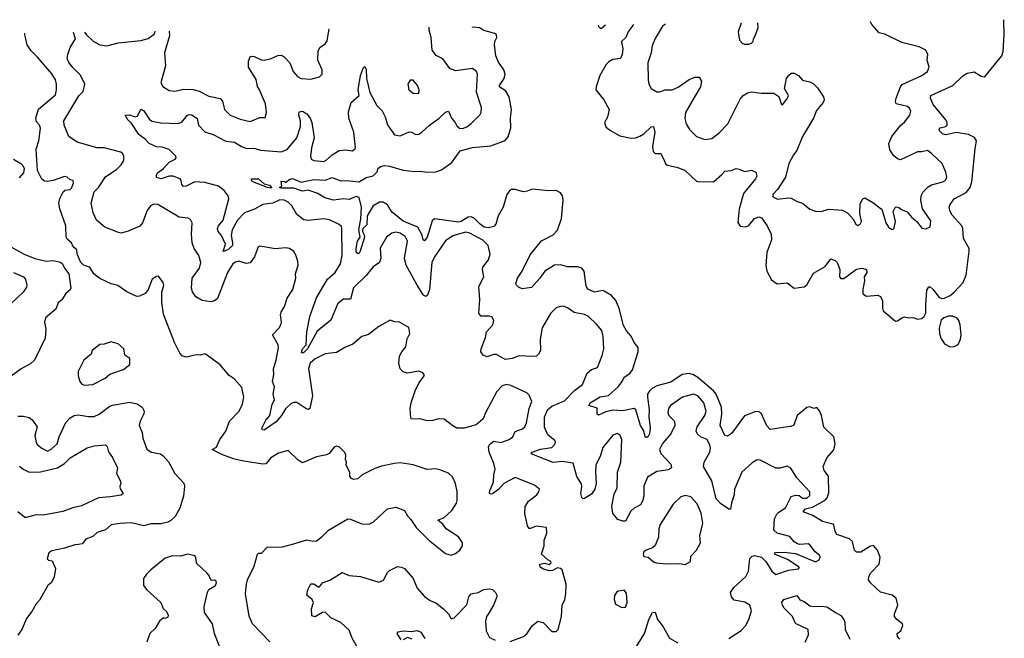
# Model space of a CAD drawing. Extents: x 2199565 to 2323334, y 894172 to 1018966.
# Tile 410 of 440: x 2295309 to 2302258, y 1014322 to 1018690. Entities that reach past the tile are written whole.
import ezdxf

# ---------------------------------------------------------------- set-up
doc = ezdxf.new("R2010")
doc.units = 0

msp = doc.modelspace()

# ---------------------------------------------------------------- linework, layer by layer
at = {"layer": '0CON10XD'}
for points in [[(2299641.8, 1018655.3), (2299633.2, 1018646.8), (2299603.1, 1018605), (2299587.8, 1018565), (2299556.9, 1018535), (2299565.9, 1018484.1), (2299560.9, 1018445), (2299549.2, 1018415), (2299495, 1018408), (2299466.9, 1018393.1), (2299447.7, 1018372.3), (2299404.7, 1018295), (2299376.9, 1018215), (2299375.5, 1018195.5), (2299431.5, 1018125), (2299470, 1018055), (2299457.4, 1018002.6), (2299435.5, 1017965), (2299445, 1017934.3), (2299475, 1017908.9), (2299545, 1017870), (2299625, 1017853.1), (2299655.9, 1017855.9), (2299685, 1017866.9), (2299714.3, 1017885), (2299765, 1017934), (2299782.5, 1017935), (2299791.9, 1017895), (2299774.5, 1017795), (2299779.2, 1017759.2), (2299795, 1017744), (2299835, 1017744), (2299859.3, 1017690.7), (2299870, 1017670), (2299882.2, 1017662.2), (2299955, 1017645.4), (2300005, 1017624.4), (2300085, 1017550), (2300095, 1017546.7), (2300205, 1017543.8), (2300265, 1017596.2), (2300285, 1017621.2), (2300330, 1017625), (2300365, 1017638), (2300387.5, 1017635), (2300426.9, 1017616.9), (2300475, 1017626.7), (2300503.9, 1017613.9), (2300511.2, 1017585), (2300502, 1017565), (2300417.3, 1017462.7), (2300387, 1017353), (2300376.8, 1017256.8), (2300395, 1017231.4), (2300435, 1017226.9), (2300455, 1017236), (2300495, 1017285.7), (2300525, 1017298.6), (2300545, 1017291.2), (2300584.4, 1017234.4), (2300611.9, 1017175), (2300615.6, 1017135), (2300581.9, 1017045), (2300575.5, 1016955), (2300583.1, 1016915), (2300615, 1016852), (2300655, 1016824.2), (2300725, 1016832.2), (2300774.5, 1016794.5), (2300845.3, 1016804.7), (2300865, 1016818.6), (2300911, 1016899), (2300995, 1016947.9), (2301035, 1017001.2), (2301065, 1016988.6), (2301078.9, 1016975), (2301097.1, 1016925), (2301096.2, 1016875), (2301105, 1016863.3), (2301125, 1016862), (2301215, 1016928.9), (2301254.2, 1016934.2), (2301286.4, 1016926.4), (2301288, 1016905), (2301269.6, 1016875), (2301272.3, 1016845), (2301258.7, 1016785), (2301260.9, 1016755), (2301285, 1016737.9), (2301365, 1016745.5), (2301385, 1016736.2), (2301398.8, 1016705), (2301397.5, 1016655), (2301403.3, 1016635), (2301491.2, 1016561.2), (2301505, 1016562.5), (2301534.3, 1016585.7), (2301555, 1016591.2), (2301585, 1016583.8), (2301615, 1016586.2), (2301645, 1016576.2), (2301675, 1016580), (2301693.3, 1016595), (2301705, 1016617.5), (2301705.4, 1016675.4), (2301710.6, 1016779.4), (2301725, 1016803.3), (2301735, 1016803.3), (2301755, 1016785.8), (2301795, 1016730.8), (2301815, 1016722.2), (2301835, 1016723.1), (2301875, 1016742.3), (2301905, 1016765.5), (2301967.1, 1016835), (2301988, 1016885), (2302010.9, 1017055), (2302009.1, 1017075), (2301970, 1017145), (2301965.5, 1017215), (2301958.2, 1017235), (2301890.7, 1017310.7), (2301876, 1017336), (2301869.5, 1017365), (2301875, 1017385.5), (2301905, 1017424.1), (2301989.4, 1017470.6), (2302016.8, 1017505), (2302028.1, 1017545), (2302051.7, 1017778.3), (2302062.5, 1017835), (2302047.6, 1017857.6), (2302005, 1017879.6), (2301917.7, 1017892.3), (2301845, 1017877.1), (2301821.1, 1017885), (2301800.4, 1017905), (2301797.8, 1017915), (2301804.6, 1017925.4), (2301846.2, 1017935), (2301854, 1017945), (2301854, 1017965), (2301845, 1017983.8), (2301755, 1018090), (2301736.5, 1018135), (2301739.4, 1018155), (2301896, 1018225), (2301965, 1018294), (2301995, 1018312.5), (2302045, 1018321.5), (2302095, 1018290), (2302115, 1018286.1), (2302125, 1018292.5), (2302240.3, 1018435), (2302250.6, 1018465), (2302258.2, 1018585), (2302255.8, 1018685), (2302254.9, 1018689.8)], [(2299868, 1018658.2), (2299847, 1018643), (2299793.9, 1018556.1), (2299773.5, 1018505), (2299765.4, 1018455), (2299743.1, 1018385), (2299744.3, 1018265), (2299750, 1018235), (2299766.2, 1018205), (2299805, 1018180), (2299825, 1018179.4), (2299865.5, 1018194.5), (2299915, 1018195.5), (2299955.8, 1018214.2), (2300035, 1018266.9), (2300075, 1018284), (2300105, 1018283.3), (2300120, 1018255), (2300114.3, 1018215), (2300068.5, 1018141.5), (2300007.3, 1018035), (2300002.6, 1017992.6), (2300013.3, 1017955), (2300036.9, 1017915), (2300085, 1017864), (2300145, 1017843.8), (2300195, 1017850.8), (2300245, 1017890), (2300306.9, 1017955), (2300395, 1018129.2), (2300415.7, 1018155), (2300445, 1018174.4), (2300475, 1018179.5), (2300545, 1018171.5), (2300632, 1018172), (2300666.4, 1018146.4), (2300685, 1018090), (2300695, 1018090), (2300728.8, 1018135), (2300736.2, 1018155), (2300707.5, 1018205), (2300721.2, 1018275), (2300734.1, 1018295.9), (2300755, 1018312.5), (2300775, 1018313.3), (2300805, 1018296.7), (2300835, 1018262.5), (2300885, 1018252), (2300908.8, 1018238.8), (2300939.3, 1018209.3), (2300982.5, 1018145), (2300985.8, 1018125), (2300980, 1018105), (2300932.3, 1018047.7), (2300911.9, 1017995), (2300834.2, 1017865.8), (2300794, 1017766), (2300770, 1017735), (2300738.5, 1017675), (2300713, 1017577), (2300658.5, 1017491.5), (2300623.8, 1017456.2), (2300625, 1017440), (2300658.5, 1017421.5), (2300735, 1017432.5), (2300755, 1017429.2), (2300795.7, 1017405.7), (2300835, 1017393.8), (2300885, 1017352.5), (2300925, 1017338.6), (2300965, 1017335.7), (2301017, 1017353), (2301115.4, 1017345.4), (2301153.2, 1017323.2), (2301191.7, 1017281.7), (2301210, 1017245), (2301225, 1017236.2), (2301242, 1017245), (2301250, 1017265), (2301238, 1017322), (2301240.3, 1017389.7), (2301258.8, 1017425), (2301275, 1017431.2), (2301329.7, 1017399.7), (2301388, 1017355), (2301395.8, 1017345), (2301423.1, 1017255), (2301441.4, 1017225), (2301465, 1017209.2), (2301475, 1017210), (2301481.7, 1017218.3), (2301490, 1017265), (2301473.8, 1017335), (2301485, 1017360), (2301495, 1017367.5), (2301515, 1017363.3), (2301536.7, 1017346.7), (2301572.3, 1017332.3), (2301605, 1017293.8), (2301640, 1017265), (2301675, 1017218.8), (2301705, 1017214), (2301733.9, 1017226.1), (2301739.7, 1017269.7), (2301680.8, 1017355), (2301668.6, 1017415), (2301672.5, 1017445), (2301686.4, 1017473.6), (2301720.2, 1017509.8), (2301745, 1017523.1), (2301825, 1017544.3), (2301840, 1017555), (2301852, 1017575), (2301846.2, 1017613.8), (2301818.6, 1017675), (2301745, 1017745.6), (2301716.7, 1017765), (2301675, 1017755.7), (2301645, 1017756.4), (2301525, 1017700.4), (2301505, 1017706.5), (2301479.6, 1017729.6), (2301450.4, 1017770.4), (2301444, 1017816), (2301464.8, 1017865.2), (2301526.7, 1017943.3), (2301555, 1017966.9), (2301590.6, 1018015), (2301598.9, 1018045), (2301589.1, 1018065), (2301575, 1018077.3), (2301496, 1018095), (2301490, 1018115), (2301494.5, 1018135), (2301525.4, 1018214.6), (2301538.3, 1018231.7), (2301675, 1018296.5), (2301715.6, 1018325), (2301728.6, 1018355), (2301713.3, 1018405), (2301718.8, 1018445), (2301703.9, 1018473.9), (2301657.7, 1018497.7), (2301535, 1018529.2), (2301415, 1018586.9), (2301375, 1018598), (2301323.8, 1018655), (2301313.8, 1018675), (2301313.4, 1018677.1)], [(2300400.6, 1018665.2), (2300380, 1018605), (2300390, 1018545), (2300407.5, 1018525), (2300425, 1018516.7), (2300455, 1018516.7), (2300475, 1018523.8), (2300486.7, 1018535), (2300487.5, 1018555), (2300500, 1018575), (2300520, 1018635), (2300518, 1018666.7)], [(2297075, 1014297.8), (2296953.1, 1014423.1), (2296928, 1014478), (2296903.1, 1014635), (2296909.5, 1014705), (2296916.4, 1014735), (2296965, 1014832), (2296988, 1014915), (2296995, 1014923.8), (2297015, 1014923.8), (2297055.5, 1014964.5), (2297165, 1014968.9), (2297235, 1014985.6), (2297335, 1015017.5), (2297378.3, 1015008.3), (2297405, 1015010), (2297445, 1015040), (2297487.5, 1015085), (2297625, 1015166.2), (2297645, 1015164), (2297725, 1015130), (2297775, 1015127.5), (2297806.7, 1015145), (2297904.2, 1015235.8), (2297965, 1015247.5), (2298024.4, 1015224.4), (2298045, 1015186.7), (2298070.5, 1015160.5), (2298108, 1015105), (2298196.7, 1015015), (2298315, 1014920), (2298355, 1014910), (2298385, 1014920), (2298415.9, 1014944.1), (2298433.8, 1014975), (2298433.8, 1014995), (2298405, 1015039.2), (2298320, 1015095), (2298295, 1015126.7), (2298260, 1015155), (2298305.9, 1015174.1), (2298360, 1015225), (2298392, 1015275), (2298397.5, 1015295), (2298397.3, 1015357.3), (2298385.8, 1015415), (2298363, 1015463), (2298335, 1015487.5), (2298275, 1015512), (2298245, 1015517.5), (2298185, 1015514), (2298085, 1015546), (2297995, 1015560), (2297955, 1015557.1), (2297861.7, 1015538.3), (2297815, 1015521.2), (2297726.7, 1015475), (2297695, 1015448.8), (2297665, 1015443.3), (2297650.5, 1015450.5), (2297640, 1015465), (2297638.8, 1015495), (2297613.6, 1015543.6), (2297616.7, 1015565), (2297607.5, 1015585), (2297610, 1015615), (2297603.6, 1015633.6), (2297565, 1015673.3), (2297545, 1015678.6), (2297528.8, 1015671.2), (2297493, 1015627), (2297475, 1015617.5), (2297405, 1015603.8), (2297305, 1015561.2), (2297275, 1015578.8), (2297205, 1015648), (2297135, 1015630), (2297081.2, 1015595), (2297060.3, 1015569.7), (2297045.5, 1015554.5), (2297025, 1015550.9), (2296876.1, 1015576.1), (2296819.1, 1015589.1), (2296735, 1015620.5), (2296666.7, 1015655), (2296697.6, 1015672.4), (2296722.2, 1015725), (2296764.4, 1015785), (2296790.8, 1015855), (2296858.8, 1015925), (2296882, 1015975), (2296891.2, 1016025), (2296876.1, 1016093.9), (2296823.3, 1016155), (2296788.3, 1016178.3), (2296725, 1016253.3), (2296625, 1016326.7), (2296615, 1016330), (2296585, 1016320), (2296555, 1016322.5), (2296485, 1016305.8), (2296455.8, 1016315.8), (2296438.8, 1016335), (2296401.3, 1016411.3), (2296325, 1016610), (2296313.1, 1016695), (2296312.9, 1016765), (2296326, 1016816), (2296322.5, 1016835), (2296288.3, 1016878.3), (2296275, 1016877.5), (2296245, 1016856.7), (2296216, 1016785), (2296194.2, 1016755.8), (2296155, 1016738), (2296135, 1016736.2), (2296065, 1016769.2), (2296002.7, 1016812.7), (2295955, 1016825.8), (2295875, 1016861.2), (2295832, 1016895), (2295805, 1016942.5), (2295765, 1016953.3), (2295740, 1016975), (2295713.8, 1017035), (2295713.3, 1017065), (2295685.9, 1017085.9), (2295674, 1017115), (2295645, 1017140.8), (2295638.1, 1017155), (2295635.6, 1017235), (2295593.1, 1017355), (2295586, 1017395), (2295592.7, 1017427.3), (2295616.1, 1017473.9), (2295630, 1017485), (2295665, 1017490), (2295675, 1017500), (2295688.8, 1017535), (2295687.5, 1017555), (2295665, 1017560), (2295645, 1017576.7), (2295625, 1017583.3), (2295545, 1017553.8), (2295503.9, 1017546.1), (2295485, 1017548.8), (2295465, 1017563.8), (2295434, 1017625), (2295425.7, 1017775), (2295444.3, 1017835), (2295457.1, 1017925), (2295450, 1017945), (2295428.2, 1017968.2), (2295423.5, 1017995), (2295442.2, 1018057.8), (2295561.1, 1018158.9), (2295570, 1018195), (2295569.1, 1018235), (2295560.8, 1018265), (2295535, 1018306.9), (2295435.5, 1018425.5), (2295389.7, 1018469.7), (2295363, 1018513), (2295345.8, 1018585), (2295346.1, 1018594.7)], [(2298044.3, 1016435.7), (2298062, 1016475), (2298055, 1016516.7), (2297990, 1016555), (2297956.7, 1016556.7), (2297925, 1016567.5), (2297845, 1016523.8), (2297772.1, 1016467.9), (2297725, 1016453.3), (2297661.2, 1016398.8), (2297605, 1016375.6), (2297545, 1016340.9), (2297465, 1016330.4), (2297395, 1016294.7), (2297359.5, 1016265), (2297346.8, 1016226.8), (2297376.5, 1016035), (2297356.4, 1015943.6), (2297345, 1015938), (2297335, 1015940.8), (2297265, 1015985.7), (2297245, 1015986.7), (2297225, 1015978.9), (2297185, 1015941.4), (2297157.7, 1015895), (2297119.5, 1015850.5), (2297035, 1015791.1), (2297023.2, 1015793.2), (2297018.6, 1015805), (2297047.4, 1015862.6), (2297075.2, 1015894.8), (2297091.9, 1015975), (2297106.7, 1016005), (2297098.6, 1016045), (2297108.3, 1016098.3), (2297092.9, 1016135), (2297102.7, 1016185), (2297099.6, 1016225), (2297120.4, 1016285), (2297136.5, 1016375), (2297133.1, 1016395), (2297094, 1016465), (2297140.8, 1016515), (2297152.2, 1016535), (2297156.2, 1016555), (2297149.1, 1016605), (2297153.6, 1016625), (2297177.5, 1016665), (2297197, 1016723), (2297237.5, 1016785), (2297258, 1016865), (2297256.2, 1016895), (2297273.6, 1016956.4), (2297271.2, 1016985), (2297256.7, 1017035), (2297243.9, 1017053.9), (2297213.9, 1017073.9), (2297185, 1017078), (2297115, 1017072), (2297005, 1017090), (2296993.3, 1017085), (2296967.5, 1017015), (2296935, 1016973.1), (2296907.6, 1016967.6), (2296855.4, 1016985.4), (2296831.7, 1016978.3), (2296813.3, 1016965), (2296775, 1016905.8), (2296705, 1016720), (2296685, 1016704.2), (2296658.3, 1016698.3), (2296597.3, 1016707.3), (2296553.3, 1016733.3), (2296528.7, 1016768.7), (2296520.6, 1016795), (2296525.5, 1016865), (2296577.1, 1016935), (2296588.2, 1016975), (2296572.7, 1017025), (2296540, 1017075), (2296525.3, 1017115), (2296521.3, 1017175), (2296525.5, 1017255), (2296515, 1017279.2), (2296497.4, 1017287.4), (2296435, 1017294.5), (2296285.2, 1017385.2), (2296255, 1017387.1), (2296232.9, 1017375), (2296207.7, 1017342.3), (2296175.5, 1017255), (2296157.8, 1017232.2), (2296075, 1017195.6), (2296025, 1017181.4), (2296006.6, 1017186.6), (2295910.8, 1017225), (2295851.4, 1017275), (2295828.1, 1017325), (2295813.5, 1017395), (2295835.6, 1017475), (2295865, 1017505.8), (2295915, 1017580.5), (2295995.9, 1017634.1), (2296025.7, 1017665), (2296044.4, 1017695), (2296045, 1017727.5), (2296035.8, 1017745), (2296023.3, 1017753.3), (2295904.2, 1017784.2), (2295855, 1017785.9), (2295715.4, 1017825.4), (2295655.8, 1017865), (2295622.2, 1017945), (2295620, 1017975), (2295727.6, 1018152.4), (2295756.2, 1018183.8), (2295770, 1018235), (2295739.1, 1018299.1), (2295685, 1018352.5), (2295655, 1018388), (2295644.4, 1018415), (2295648, 1018445), (2295665, 1018492.5), (2295703.8, 1018555), (2295689.6, 1018599.7)], [(2295767.1, 1018600.8), (2295779.2, 1018585), (2295827.6, 1018537.6), (2295875, 1018511.9), (2295925, 1018505.5), (2296005, 1018525.5), (2296165, 1018543.6), (2296215, 1018556.7), (2296260, 1018590), (2296266.4, 1018608.1)], [(2296365.1, 1018609.5), (2296365.6, 1018575), (2296330.6, 1018455), (2296338.9, 1018365), (2296306.2, 1018245), (2296318.8, 1018218.8), (2296365, 1018190.8), (2296405, 1018185.6), (2296465, 1018200), (2296535, 1018196.5), (2296575, 1018184.4), (2296645, 1018149.5), (2296723.1, 1018133.1), (2296741.1, 1018115), (2296755, 1018056.2), (2296795, 1018016), (2296865, 1017988), (2296935, 1017972), (2297005, 1017998), (2297040.7, 1017999.3), (2297050, 1018035), (2297042.9, 1018095), (2297002.5, 1018195), (2296987.8, 1018217.8), (2296977.1, 1018267.1), (2296923.8, 1018355), (2296923.2, 1018396.8), (2296935, 1018426.7), (2296945, 1018432), (2296965, 1018430), (2297015, 1018406.9), (2297035, 1018404.4), (2297084.4, 1018415.6), (2297132.1, 1018437.9), (2297155, 1018438.6), (2297175, 1018427.1), (2297215, 1018385.7), (2297238.9, 1018325), (2297268.8, 1018288.8), (2297295, 1018274.5), (2297365, 1018269.4), (2297424.2, 1018285.8), (2297443.8, 1018305), (2297442.9, 1018335), (2297414, 1018405), (2297415, 1018466.7), (2297427.6, 1018492.4), (2297465, 1018519.2), (2297479.8, 1018540.2), (2297494.3, 1018626)], [(2299754.7, 1015844.7), (2299758.9, 1015805), (2299754.5, 1015765), (2299745, 1015745.7), (2299735, 1015738.6), (2299725, 1015740), (2299710.8, 1015790.8), (2299689.7, 1015825), (2299656.9, 1015935), (2299646.2, 1015945), (2299565, 1015928.8), (2299495, 1015932.7), (2299445, 1015921.4), (2299395, 1015896.7), (2299384, 1015904), (2299385, 1015946), (2299326.2, 1015965), (2299335.8, 1015985), (2299405, 1016026.5), (2299465, 1016037.3), (2299532.9, 1016097.1), (2299562.1, 1016135), (2299575.5, 1016165), (2299615, 1016192.1), (2299635, 1016217.5), (2299674.3, 1016344.3), (2299674.4, 1016375), (2299645, 1016410), (2299625.9, 1016455), (2299591.8, 1016491.8), (2299569.7, 1016529.7), (2299540.7, 1016650.7), (2299517.4, 1016707.4), (2299485, 1016742.1), (2299435, 1016773.1), (2299425, 1016777.1), (2299365, 1016766.7), (2299317.9, 1016787.9), (2299307.4, 1016807.4), (2299293.8, 1016915), (2299275.6, 1016935), (2299244.8, 1016944.8), (2299175.8, 1016945.8), (2299125, 1016959), (2299083.2, 1016956.8), (2299015.1, 1016914.9), (2298981, 1016865), (2298921.5, 1016798.5), (2298855, 1016790.4), (2298830.3, 1016800.3), (2298815.7, 1016815), (2298811.9, 1016825), (2298821.9, 1016865), (2298855.4, 1016914.6), (2298911.4, 1017028.6), (2298992.6, 1017127.4), (2299075, 1017170.4), (2299105.2, 1017204.8), (2299132.1, 1017285), (2299144, 1017415), (2299140, 1017445), (2299125, 1017468.4), (2299095, 1017483.2), (2299040.9, 1017480.9), (2298925, 1017493.8), (2298891.3, 1017478.7), (2298865, 1017475.2), (2298805, 1017491), (2298779.5, 1017490.5), (2298765, 1017481.2), (2298748, 1017455), (2298722.1, 1017365), (2298686.7, 1017305), (2298670, 1017245), (2298655, 1017228.9), (2298615, 1017220.6), (2298588.1, 1017225), (2298559.2, 1017245), (2298520, 1017285), (2298495, 1017296.7), (2298475, 1017294.4), (2298425, 1017265.1), (2298405, 1017259.7), (2298236.8, 1017283.2), (2298220.8, 1017269.2), (2298185, 1017154.2), (2298165, 1017127.5), (2298155.6, 1017135.6), (2298148.6, 1017168.6), (2298120, 1017225), (2298015, 1017268.2), (2297939.2, 1017329.2), (2297925, 1017349.6), (2297905, 1017382.9), (2297875, 1017401.2), (2297849.6, 1017400.4), (2297803.7, 1017376.4), (2297761.5, 1017305), (2297758.5, 1017241.5), (2297730, 1017215), (2297727.8, 1017195), (2297741.5, 1017171.5), (2297742.2, 1017155), (2297711.5, 1017055), (2297705, 1017040.8), (2297695, 1017035.8), (2297685, 1017053.8), (2297683.8, 1017075), (2297693.5, 1017125), (2297712.9, 1017155), (2297703, 1017207), (2297716.6, 1017283.4), (2297721, 1017365), (2297704.3, 1017434.3), (2297685, 1017442.5), (2297635, 1017419.6), (2297595, 1017425.4), (2297525, 1017416.6), (2297462.3, 1017432.3), (2297413.6, 1017463.6), (2297345.6, 1017485.6), (2297305, 1017478.6), (2297245, 1017500.8), (2297155, 1017500), (2297143.3, 1017505), (2297160, 1017515), (2297155, 1017550), (2297177, 1017547), (2297185, 1017540), (2297216.1, 1017563.9), (2297235, 1017568.8), (2297251.1, 1017561.1), (2297295, 1017543.1), (2297385, 1017561.5), (2297465, 1017556.5), (2297515, 1017575.4), (2297575, 1017551.5), (2297615, 1017554.5), (2297705, 1017543.8), (2297755, 1017576), (2297805, 1017586.1), (2297832, 1017615), (2297839.3, 1017640.7), (2297857, 1017653), (2297885, 1017659.5), (2297920, 1017655), (2298015, 1017626.9), (2298095, 1017618.6), (2298135, 1017620.8), (2298185, 1017612.2), (2298245, 1017616.5), (2298285, 1017628.6), (2298359.1, 1017680.9), (2298417.3, 1017762.7), (2298505, 1017787.7), (2298635, 1017798.6), (2298735, 1017837.5), (2298757.6, 1017862.4), (2298774.4, 1017925.6), (2298773.3, 1017995), (2298780, 1018055), (2298763.1, 1018145), (2298739.2, 1018185), (2298696.5, 1018215), (2298696.4, 1018225), (2298727.5, 1018275), (2298734.7, 1018305), (2298726.7, 1018335), (2298688.8, 1018388.8), (2298670, 1018435), (2298660.8, 1018515), (2298662, 1018535), (2298675.7, 1018565), (2298675, 1018582.5), (2298663, 1018593), (2298585, 1018614.5), (2298555, 1018631.1), (2298505, 1018636.7), (2298504.1, 1018640.5)], [(2297515, 1017736), (2297565, 1017767.1), (2297611.7, 1017771.7), (2297655, 1017764.2), (2297674, 1017775), (2297679.4, 1017785), (2297667.9, 1017895), (2297632, 1017995), (2297630.2, 1018039.8), (2297648.9, 1018105), (2297704.7, 1018155), (2297699, 1018195), (2297714, 1018295), (2297735, 1018351.2), (2297745, 1018358.8), (2297755, 1018340), (2297757.5, 1018275), (2297781.3, 1018175), (2297830, 1018085), (2297867.3, 1018047.3), (2297888.5, 1018005), (2297905, 1017946.2), (2297955, 1017876), (2297995, 1017870.8), (2298058.3, 1017898.3), (2298075, 1017896), (2298105, 1017878), (2298125, 1017882.5), (2298148, 1017895), (2298200.8, 1017945), (2298267.2, 1017992.8), (2298315, 1018037.1), (2298335, 1018044.4), (2298355.6, 1017995), (2298383.1, 1017965), (2298395, 1017940.8), (2298413.8, 1017925), (2298435, 1017922.5), (2298465, 1017933.1), (2298495, 1017956.9), (2298558.5, 1018021.5), (2298566.9, 1018035), (2298568.9, 1018068.9), (2298532.7, 1018177.3), (2298540.6, 1018305), (2298532.5, 1018325), (2298505, 1018344.2), (2298385, 1018328.8), (2298345, 1018344.4), (2298295, 1018414.4), (2298247.6, 1018437.6), (2298220, 1018475), (2298212.9, 1018565), (2298198, 1018615), (2298198, 1018635), (2298199.2, 1018636.2)], [(2299391.5, 1018652.1), (2299395, 1018642.7), (2299405, 1018630.4), (2299415, 1018629.6), (2299444.2, 1018652.7)], [(2298125, 1018167.5), (2298128.8, 1018195), (2298115.8, 1018225.8), (2298085, 1018263.3), (2298065, 1018262.5), (2298047.5, 1018235), (2298056.2, 1018195), (2298085, 1018172), (2298125, 1018167.5)], [(2300315, 1014319.5), (2300401.9, 1014378.1), (2300430.5, 1014409.5), (2300456, 1014454), (2300474.4, 1014515), (2300462.9, 1014555), (2300427.9, 1014577.9), (2300351.3, 1014591.3), (2300332, 1014615), (2300325.8, 1014645), (2300348.3, 1014681.7), (2300435, 1014758), (2300453.1, 1014796.9), (2300461.8, 1014885), (2300478.9, 1014901.1), (2300495.5, 1014905.5), (2300545, 1014895.8), (2300575.6, 1014865), (2300617.5, 1014795), (2300645, 1014772.9), (2300736.3, 1014803.7), (2300805, 1014812.2), (2300811.2, 1014818.8), (2300810.8, 1014825), (2300727.5, 1014877.5), (2300636, 1014915), (2300642.6, 1014927.4), (2300705, 1014928.9), (2300785, 1014919.5), (2300925, 1014862.8), (2300950.6, 1014875), (2300958.6, 1014895), (2300956.5, 1014906.5), (2300923, 1014933), (2300885, 1014982), (2300875, 1014988), (2300815, 1014984), (2300798.3, 1014988.3), (2300775, 1015004), (2300745, 1015041.4), (2300655, 1015063.9), (2300631.8, 1015085), (2300637.1, 1015165), (2300652.4, 1015197.6), (2300666.8, 1015213.2), (2300715, 1015242.5), (2300755, 1015324.2), (2300785, 1015332.2), (2300809.4, 1015329.4), (2300835, 1015312.1), (2300865, 1015310.9), (2300885, 1015329.2), (2300886.8, 1015355), (2300795, 1015455.8), (2300752.7, 1015522.7), (2300725, 1015536.2), (2300675, 1015522), (2300645, 1015523.1), (2300535, 1015579.4), (2300515, 1015583.1), (2300478, 1015562), (2300405, 1015495.6), (2300353.8, 1015375), (2300351.3, 1015335), (2300332.6, 1015277.4), (2300326.9, 1015233.1), (2300315, 1015233.3), (2300255, 1015273.1), (2300225, 1015307.1), (2300193.2, 1015433.2), (2300134.1, 1015534.1), (2300140.4, 1015565), (2300180.3, 1015635), (2300184.1, 1015664.1), (2300179.4, 1015685), (2300161.1, 1015725), (2300113.5, 1015743.5), (2300092.9, 1015762.9), (2300084.6, 1015785), (2300091.1, 1015815), (2300144.6, 1015895), (2300154.6, 1015925), (2300138.2, 1015985), (2300095, 1016034.5), (2300065, 1016045.4), (2299986, 1016025), (2299902.9, 1015965), (2299888.1, 1015945), (2299883.3, 1015915), (2299890.6, 1015895), (2299930, 1015855), (2299933.2, 1015825), (2299904, 1015765), (2299845, 1015698.1), (2299825.5, 1015655), (2299835, 1015627.1), (2299905, 1015550.8), (2299908.6, 1015525), (2299887.7, 1015512.3), (2299805, 1015500), (2299739.3, 1015460.7), (2299714.5, 1015395), (2299713.1, 1015325), (2299705, 1015290), (2299690, 1015265), (2299645, 1015240), (2299621.3, 1015218.7), (2299585, 1015150), (2299565, 1015149.2), (2299531.8, 1015161.8), (2299496.4, 1015203.6), (2299487.8, 1015255), (2299505, 1015340), (2299525.4, 1015385), (2299528.2, 1015495), (2299550.8, 1015565), (2299559.2, 1015725), (2299545, 1015758.8), (2299525, 1015768.8), (2299495, 1015756.2), (2299425, 1015668.8), (2299408.3, 1015611.7), (2299376.2, 1015545), (2299372, 1015495), (2299377.9, 1015415), (2299368.5, 1015375), (2299345, 1015340), (2299295, 1015308), (2299285, 1015306.7), (2299276, 1015316), (2299269.2, 1015345), (2299276.9, 1015393.1), (2299273.4, 1015413.4), (2299241.5, 1015465), (2299215, 1015557.5), (2299135, 1015569.4), (2299073.9, 1015563.9), (2298966, 1015606), (2298920, 1015625), (2298926.2, 1015635), (2298985, 1015656.9), (2299065, 1015669.6), (2299081.1, 1015685), (2299090, 1015705), (2299087.2, 1015717.2), (2299037.6, 1015757.6), (2299012, 1015812), (2299012.8, 1015882.8), (2299033.3, 1015935), (2299065, 1015961.2), (2299155, 1015998.8), (2299226.8, 1016073.2), (2299281.5, 1016115), (2299315.3, 1016194.7), (2299345, 1016220), (2299386.7, 1016235), (2299420.9, 1016319.1), (2299431.1, 1016365), (2299426.2, 1016455), (2299416.7, 1016495), (2299380.5, 1016540.5), (2299323.4, 1016593.4), (2299295, 1016607.8), (2299223.1, 1016623.1), (2299175, 1016654.2), (2299145, 1016666), (2299125, 1016665.7), (2299095, 1016654.4), (2299054.4, 1016615), (2298996.7, 1016515), (2298981.4, 1016435), (2298986, 1016355), (2298971.7, 1016328.3), (2298955.7, 1016314.3), (2298925, 1016310.6), (2298835, 1016317.5), (2298785, 1016298.1), (2298735, 1016291.4), (2298675, 1016326), (2298655, 1016325.8), (2298605, 1016310), (2298580.7, 1016320.7), (2298564.2, 1016344.2), (2298565.8, 1016365), (2298596.9, 1016445), (2298604.3, 1016485), (2298649.2, 1016535), (2298655.8, 1016565), (2298640.7, 1016590.7), (2298625, 1016596.2), (2298565, 1016596.7), (2298549.1, 1016615), (2298557.3, 1016715), (2298550, 1016805), (2298585.8, 1016875), (2298576, 1016925), (2298578.3, 1016941.7), (2298617.1, 1016995), (2298628.9, 1017035), (2298616.5, 1017095), (2298576.7, 1017133.3), (2298485, 1017182.5), (2298455, 1017190), (2298365, 1017163.1), (2298315, 1017128.1), (2298237.1, 1017015), (2298217.9, 1016975), (2298201.5, 1016785), (2298186.5, 1016745), (2298175, 1016735.6), (2298159.5, 1016745), (2298114.3, 1016814.3), (2298036.8, 1016956.8), (2298024.1, 1017005), (2298046.1, 1017125), (2298029.6, 1017159.6), (2297995, 1017183.3), (2297965, 1017188.9), (2297936.4, 1017183.6), (2297897.1, 1017155), (2297853.9, 1017076.1), (2297859.1, 1017005), (2297848.1, 1016975), (2297805, 1016944.4), (2297755, 1016882.7), (2297665, 1016795.5), (2297645, 1016717.5), (2297595, 1016715.4), (2297555, 1016686.9), (2297505, 1016569.2), (2297408.8, 1016491.2), (2297339.7, 1016365), (2297315, 1016339.7), (2297305, 1016334.6), (2297298.9, 1016338.9), (2297304.7, 1016365), (2297331.1, 1016395), (2297335.6, 1016485), (2297357, 1016593), (2297404.6, 1016725), (2297481.5, 1016858.5), (2297535.4, 1016905), (2297573.6, 1016966.4), (2297586, 1017025), (2297583.3, 1017215), (2297579.4, 1017229.4), (2297565, 1017244.4), (2297496.8, 1017276.8), (2297455, 1017283.3), (2297345, 1017272.6), (2297315, 1017276.4), (2297264.8, 1017314.8), (2297229.3, 1017375), (2297205, 1017401.2), (2297175, 1017416.1), (2297145, 1017416.7), (2297095, 1017395.3), (2297024.7, 1017385.3), (2296967.4, 1017352.6), (2296895, 1017325.5), (2296846.7, 1017275), (2296808.1, 1017205), (2296801.2, 1017165), (2296812.1, 1017115), (2296810.3, 1017095), (2296777.9, 1017065), (2296745, 1017053.8), (2296762.8, 1017105), (2296733.1, 1017165), (2296709.5, 1017195), (2296704.5, 1017215), (2296711.5, 1017235), (2296744.2, 1017275), (2296784.6, 1017425), (2296779.5, 1017445), (2296752.9, 1017482.9), (2296713.2, 1017513.2), (2296615, 1017539.4), (2296545, 1017545.8), (2296485, 1017514.2), (2296465, 1017511.4), (2296452.5, 1017525), (2296448.8, 1017555), (2296441.2, 1017565), (2296392.5, 1017585), (2296365, 1017585.5), (2296307, 1017567), (2296275.7, 1017575.7), (2296274.1, 1017594.1), (2296282.2, 1017607.8), (2296325, 1017640), (2296365, 1017684.2), (2296406.7, 1017705), (2296413.8, 1017715), (2296411.2, 1017725), (2296365, 1017772.9), (2296315, 1017789.4), (2296275, 1017792.2), (2296222, 1017815), (2296194.3, 1017845), (2296149.1, 1017879.1), (2296095, 1017962.5), (2296072.2, 1017982.2), (2296053.3, 1018016.7), (2296085, 1018017.6), (2296124.6, 1018004.6), (2296141.2, 1018008.8), (2296165, 1018057.5), (2296185, 1018046.9), (2296225, 1017985.7), (2296245, 1017974.3), (2296305, 1017962.2), (2296425, 1017956.2), (2296454, 1017966), (2296494.6, 1018015.4), (2296505, 1018020.6), (2296525, 1018018.5), (2296562.6, 1017992.6), (2296570.8, 1017945), (2296615, 1017898.6), (2296675, 1017878.2), (2296765, 1017832.3), (2296825.9, 1017825.9), (2296875, 1017793.9), (2296909.5, 1017779.5), (2296965, 1017783.5), (2297009.3, 1017769.3), (2297154, 1017756), (2297196.2, 1017773.8), (2297265, 1017855.7), (2297290.6, 1017935), (2297291.5, 1017975), (2297279.4, 1018015), (2297280.7, 1018039.3), (2297305, 1018043.8), (2297335, 1018024), (2297359.2, 1017995), (2297371.9, 1017965), (2297386.7, 1017855), (2297368.5, 1017785), (2297361.1, 1017725), (2297365.8, 1017705), (2297385, 1017694.5), (2297455, 1017689.2), (2297473, 1017697), (2297515, 1017736)], [(2295264.3, 1017704.3), (2295317.5, 1017675), (2295331.2, 1017661.2), (2295339.7, 1017639.7), (2295335, 1017607.5), (2295305, 1017572.5)], [(2297085, 1017500), (2297057.5, 1017505), (2296955, 1017546), (2296944.4, 1017555), (2296944.3, 1017565), (2296995, 1017567.1), (2297035, 1017530), (2297072.3, 1017522.3), (2297087.5, 1017505), (2297085, 1017500)], [(2295230, 1017095), (2295340.8, 1017035), (2295415, 1017002.9), (2295495, 1016985.5), (2295545, 1016989.2), (2295597.6, 1016977.6), (2295612, 1016965), (2295625.7, 1016935.7), (2295657.1, 1016895), (2295670, 1016795), (2295665, 1016781.2), (2295635, 1016756.7), (2295607.4, 1016712.6), (2295580.3, 1016689.7), (2295564.3, 1016645.7), (2295492, 1016585), (2295484.3, 1016555), (2295494.3, 1016504.3), (2295487.9, 1016442.1), (2295412.5, 1016285), (2295388.9, 1016261.1), (2295320, 1016225), (2295248, 1016172)], [(2295265, 1016905.4), (2295336.7, 1016875), (2295351.2, 1016855), (2295358.8, 1016815), (2295357.7, 1016802.3), (2295334, 1016765), (2295249.6, 1016685)], [(2301875, 1016380), (2301905, 1016382.2), (2301932.5, 1016397.5), (2301949.6, 1016435), (2301954.1, 1016465), (2301947.3, 1016535), (2301937.8, 1016565), (2301925, 1016581.8), (2301895, 1016596), (2301865, 1016596.9), (2301831.2, 1016585), (2301812.6, 1016567.4), (2301797.6, 1016512.4), (2301801.2, 1016475), (2301811, 1016441), (2301835, 1016400.8), (2301875, 1016380)], [(2295765, 1016110), (2295825, 1016113.1), (2295911.7, 1016158.3), (2295945, 1016188), (2296040.7, 1016219.3), (2296087.5, 1016255), (2296087, 1016297), (2296051.4, 1016321.4), (2296044, 1016365), (2296005, 1016400), (2295955, 1016416), (2295905, 1016398.8), (2295875, 1016396.2), (2295821.2, 1016355), (2295812.5, 1016327.5), (2295762, 1016285), (2295722.5, 1016205), (2295720.8, 1016175), (2295734.2, 1016135), (2295745, 1016119.2), (2295765, 1016110)], [(2298769.8, 1014300.2), (2298864, 1014335), (2298887.6, 1014352.4), (2298925, 1014409.4), (2298965, 1014443.1), (2299003.3, 1014433.3), (2299065, 1014369.2), (2299095, 1014369.2), (2299109.2, 1014385), (2299132.5, 1014475), (2299138.6, 1014555), (2299155.8, 1014595), (2299164.2, 1014635), (2299165.7, 1014705), (2299138.8, 1014805), (2299125.9, 1014815.9), (2299105, 1014818.8), (2299068.8, 1014801.2), (2299049.3, 1014799.3), (2299005, 1014810), (2298982.5, 1014825), (2298980, 1014845), (2299015, 1014853.3), (2299045, 1014842.5), (2299060, 1014855), (2299057.5, 1014865), (2299035.9, 1014875.9), (2298992.5, 1014915), (2299011.4, 1014975), (2299011.4, 1015015), (2299030, 1015065), (2299026.7, 1015105), (2298955, 1015112.9), (2298915, 1015096), (2298905, 1015098), (2298894.2, 1015115), (2298873.7, 1015203.7), (2298876.9, 1015253.1), (2298899.1, 1015290.9), (2298960, 1015335), (2298973.8, 1015355), (2298977.5, 1015375), (2298943, 1015403), (2298805, 1015456.9), (2298725, 1015415.2), (2298687.5, 1015372.5), (2298645, 1015342), (2298635, 1015339.2), (2298625, 1015344.6), (2298627.5, 1015365), (2298654, 1015425), (2298654.4, 1015475), (2298664.5, 1015515), (2298656.4, 1015555), (2298623.1, 1015635), (2298617.9, 1015672.1), (2298625, 1015691.2), (2298655, 1015714), (2298705, 1015703.8), (2298763.8, 1015725), (2298789.4, 1015745), (2298807, 1015783), (2298858.1, 1015801.9), (2298874.3, 1015815), (2298886.6, 1015843.4), (2298905.3, 1015944.7), (2298924.2, 1015995), (2298905, 1016037.5), (2298887.5, 1016055), (2298775, 1016106.9), (2298745, 1016114.4), (2298715, 1016105.4), (2298675.6, 1016065), (2298596.9, 1015915), (2298579.5, 1015870.5), (2298531.7, 1015828.3), (2298445, 1015806.2), (2298395, 1015806), (2298365, 1015821.2), (2298305, 1015869.2), (2298265, 1015872.5), (2298225, 1015860), (2298185, 1015856.7), (2298135, 1015870.8), (2298075, 1015870), (2298068.8, 1015878.8), (2298065.8, 1015945), (2298071.4, 1015985), (2298100.2, 1016069.8), (2298127.1, 1016122.9), (2298164, 1016175), (2298164, 1016185), (2298155, 1016195.8), (2298125, 1016207.1), (2298043.9, 1016193.9), (2298015, 1016203.3), (2297993.3, 1016225), (2297984, 1016265), (2297990, 1016315), (2298005.8, 1016345), (2298035, 1016380), (2298044.3, 1016435.7)], [(2301522, 1014315), (2301503.3, 1014335), (2301501.4, 1014355), (2301528.9, 1014375), (2301543, 1014413), (2301540, 1014425), (2301498.8, 1014455), (2301484, 1014475), (2301482.5, 1014495), (2301507.5, 1014555), (2301494.4, 1014605), (2301467.6, 1014627.6), (2301385, 1014648), (2301313.2, 1014713.2), (2301299.7, 1014735), (2301301.7, 1014758.3), (2301316, 1014785), (2301375.7, 1014845), (2301382, 1014895), (2301364.3, 1014945), (2301335, 1014978.1), (2301315, 1014973.4), (2301245, 1014931.1), (2301215, 1014930), (2301201.8, 1014945), (2301187.3, 1015005), (2301166.5, 1015025), (2301076.7, 1015055), (2301065.3, 1015075.3), (2301055, 1015124.2), (2301048.8, 1015128.8), (2300975, 1015146.8), (2300908, 1015188), (2300837.5, 1015215), (2300855.7, 1015235), (2300905, 1015247.6), (2300992.9, 1015297.1), (2301007, 1015313), (2301020.8, 1015349.2), (2301016.5, 1015466.5), (2300986, 1015506), (2300979.5, 1015535), (2301005.4, 1015595), (2301055, 1015653.3), (2301065.3, 1015695.3), (2301054.4, 1015745), (2300983.8, 1015813.8), (2300968.5, 1015895), (2300955, 1015928), (2300935, 1015951.4), (2300915, 1015943.3), (2300885, 1015955.5), (2300865, 1015952.5), (2300797.1, 1015895), (2300772.1, 1015827.9), (2300751.8, 1015818.2), (2300712.8, 1015812.8), (2300605, 1015797.1), (2300582, 1015822), (2300541.6, 1015911.6), (2300525, 1015922.1), (2300505, 1015923.2), (2300425, 1015893.8), (2300332.5, 1015767.5), (2300305, 1015748.8), (2300285, 1015753.8), (2300253.5, 1015825), (2300263.8, 1015905), (2300261.7, 1015955), (2300225.2, 1016045), (2300205, 1016069.5), (2300095, 1016162.4), (2300065, 1016181.6), (2300035, 1016191.6), (2299985.8, 1016185), (2299905, 1016131.5), (2299804.8, 1016105.2), (2299775, 1016087.9), (2299752.5, 1016065), (2299740.6, 1016045), (2299739, 1016025), (2299752.6, 1015935), (2299749.4, 1015885), (2299754.7, 1015844.7)], [(2295295, 1015890.6), (2295335, 1015890.6), (2295375, 1015880.8), (2295397.5, 1015865), (2295431.9, 1015815), (2295416.9, 1015755), (2295425, 1015703.8), (2295435, 1015688), (2295465, 1015663.8), (2295505, 1015644), (2295532.3, 1015657.7), (2295574.3, 1015695), (2295586.7, 1015745), (2295635.7, 1015845), (2295665, 1015878), (2295693.3, 1015895), (2295725, 1015900.6), (2295795, 1015887.3), (2295835, 1015888.5), (2295870, 1015905), (2295945, 1015960), (2295965, 1015967.5), (2296085, 1015990), (2296137.2, 1015977.2), (2296173.8, 1015955), (2296186.8, 1015926.8), (2296185, 1015907.5), (2296159.2, 1015855), (2296152, 1015825), (2296173.5, 1015775), (2296178.1, 1015735), (2296206.8, 1015656.8), (2296237.5, 1015635), (2296303.8, 1015623.8), (2296321.2, 1015611.2), (2296358.8, 1015568.8), (2296404, 1015485), (2296467.7, 1015417.7), (2296471.2, 1015395), (2296464.1, 1015325), (2296439, 1015241), (2296407, 1015183), (2296375, 1015152.7), (2296355, 1015142.1), (2296305, 1015130.8), (2296235, 1015129.5), (2296185, 1015115.6), (2296095, 1015137.5), (2296015, 1015133.5), (2295955, 1015121.9), (2295915, 1015086.7), (2295855, 1015068), (2295825, 1015040), (2295777, 1015023), (2295750, 1014990), (2295725, 1014983.1), (2295697.3, 1014982.7), (2295625, 1014957.5), (2295535, 1014938.6), (2295514, 1014925), (2295503, 1014883), (2295513, 1014873), (2295537.7, 1014867.7), (2295560.8, 1014815), (2295553.2, 1014756.8), (2295534.2, 1014715.8), (2295507.5, 1014695), (2295450, 1014590), (2295424.3, 1014565), (2295395, 1014511.2), (2295358.3, 1014461.7), (2295323.1, 1014385), (2295297.1, 1014345)], [(2295308.3, 1015538.3), (2295332.9, 1015515), (2295375, 1015496), (2295455, 1015496.4), (2295575, 1015524.7), (2295625, 1015556.2), (2295664.8, 1015595.2), (2295785, 1015666.4), (2295835, 1015680), (2295915, 1015687.5), (2295926.8, 1015676.8), (2295935, 1015637.5), (2295965, 1015597.5), (2295998.8, 1015525), (2295993.3, 1015485), (2296018.8, 1015435), (2296023.3, 1015415), (2296016.2, 1015395), (2296018.3, 1015378.3), (2296040, 1015345), (2296025, 1015332), (2295948.3, 1015321.7), (2295865, 1015314.4), (2295745, 1015256.9), (2295685, 1015242.5), (2295613.9, 1015216.1), (2295475, 1015191.8), (2295425, 1015193.8), (2295355, 1015175.6), (2295345, 1015175.6), (2295295.6, 1015215)], [(2300005, 1014843.3), (2300043.8, 1014865), (2300045, 1014902.5), (2300086.5, 1014943.5), (2300113.6, 1014996.4), (2300110, 1015045), (2300130, 1015135), (2300118.1, 1015205), (2300090.7, 1015270.7), (2300045, 1015320), (2300005, 1015331.1), (2299975, 1015320.5), (2299920.5, 1015269.5), (2299830.5, 1015125), (2299820, 1015095), (2299818.1, 1015035), (2299795, 1014978), (2299775, 1014961.4), (2299730, 1014945), (2299715, 1014932.5), (2299708.8, 1014915), (2299715, 1014900), (2299745, 1014893.8), (2299781.7, 1014861.7), (2299800, 1014855), (2299875, 1014848), (2299965, 1014850.8), (2300005, 1014843.3)], [(2296750.8, 1014185), (2296684.4, 1014355), (2296670.8, 1014425), (2296614, 1014505), (2296611.2, 1014545), (2296635, 1014647.5), (2296645, 1014666.7), (2296690, 1014695), (2296698.8, 1014715), (2296696.4, 1014726.4), (2296685, 1014732.5), (2296665, 1014730), (2296653.3, 1014743.3), (2296647.5, 1014765), (2296630, 1014785), (2296563.8, 1014845), (2296556.2, 1014855), (2296552, 1014895), (2296545, 1014903.8), (2296495, 1014915.8), (2296445, 1014902.5), (2296385, 1014904.2), (2296335, 1014887.1), (2296235, 1014804.4), (2296204.2, 1014775), (2296184, 1014745), (2296183.3, 1014695), (2296206, 1014665), (2296306.2, 1014575), (2296321.7, 1014531.7), (2296345, 1014510), (2296357.5, 1014485), (2296355, 1014470), (2296335, 1014462.5), (2296323, 1014467), (2296295, 1014443.3), (2296265, 1014390), (2296226.7, 1014355), (2296206.2, 1014295)], [(2297704.4, 1014235), (2297655, 1014324), (2297635, 1014380), (2297575, 1014434.3), (2297505, 1014465.6), (2297465, 1014505.8), (2297446, 1014504), (2297395, 1014473.3), (2297371.2, 1014481.2), (2297369.3, 1014530.7), (2297383.3, 1014575), (2297373.3, 1014595), (2297336.1, 1014626.1), (2297342.9, 1014665), (2297365, 1014706.2), (2297385, 1014706), (2297415, 1014684.2), (2297425, 1014686.2), (2297445.7, 1014714.3), (2297465, 1014720.8), (2297498.3, 1014731.7), (2297586, 1014786), (2297634.4, 1014764.4), (2297715, 1014757.8), (2297845, 1014718.1), (2297876.9, 1014733.1), (2297904.6, 1014785.4), (2297919.3, 1014800.7), (2297975, 1014828), (2298005, 1014824.3), (2298024, 1014815), (2298086.9, 1014745), (2298115.5, 1014675), (2298165, 1014618.1), (2298205, 1014588.6), (2298245, 1014572.2), (2298299.4, 1014529.4), (2298334.4, 1014495), (2298355, 1014460), (2298375, 1014466.2), (2298465, 1014558.1), (2298479.5, 1014615), (2298494.6, 1014635.4), (2298543.8, 1014646.2), (2298585, 1014667.3), (2298625, 1014671.5), (2298645, 1014665.7), (2298668, 1014645), (2298677, 1014627), (2298675.8, 1014615), (2298653.9, 1014556.1), (2298615, 1014493.1), (2298603.9, 1014475), (2298597.1, 1014445), (2298601.8, 1014375), (2298625, 1014328), (2298665, 1014309.5)], [(2299558.3, 1014538.3), (2299585, 1014542.5), (2299597.5, 1014572.5), (2299590.7, 1014640.7), (2299575, 1014662.5), (2299525, 1014652.5), (2299506.7, 1014625), (2299503.8, 1014595), (2299513, 1014563), (2299558.3, 1014538.3)], [(2300852.2, 1014295), (2300877.4, 1014347.4), (2300875, 1014383.8), (2300785.7, 1014425.7), (2300763.8, 1014475), (2300705, 1014534), (2300692, 1014555), (2300688.8, 1014575), (2300703.3, 1014595), (2300795, 1014623.8), (2300815, 1014593.3), (2300845, 1014582), (2300885, 1014551.5), (2300915, 1014545.4), (2300965, 1014548.4), (2301005, 1014543.2), (2301072.2, 1014502.2), (2301105, 1014481.9), (2301125.4, 1014455.4), (2301132.5, 1014435), (2301135.5, 1014385), (2301166.9, 1014316.9)], [(2299648.8, 1014241.2), (2299717.8, 1014355), (2299740, 1014425), (2299748.5, 1014455), (2299775, 1014503.8), (2299795, 1014506.2), (2299810, 1014455), (2299851.7, 1014401.7), (2299895, 1014323.3), (2299955, 1014290.8)], [(2298001.7, 1014311.7), (2297974.4, 1014355), (2297981.4, 1014368.6), (2298016.4, 1014373.6), (2298075, 1014370), (2298115, 1014377.2), (2298140.4, 1014365), (2298169.4, 1014319.4)], [(2298079.2, 1014315), (2298045, 1014327.7), (2298015, 1014310)]]:
    msp.add_lwpolyline(points, dxfattribs=at)

doc.saveas('drawing.dxf')
